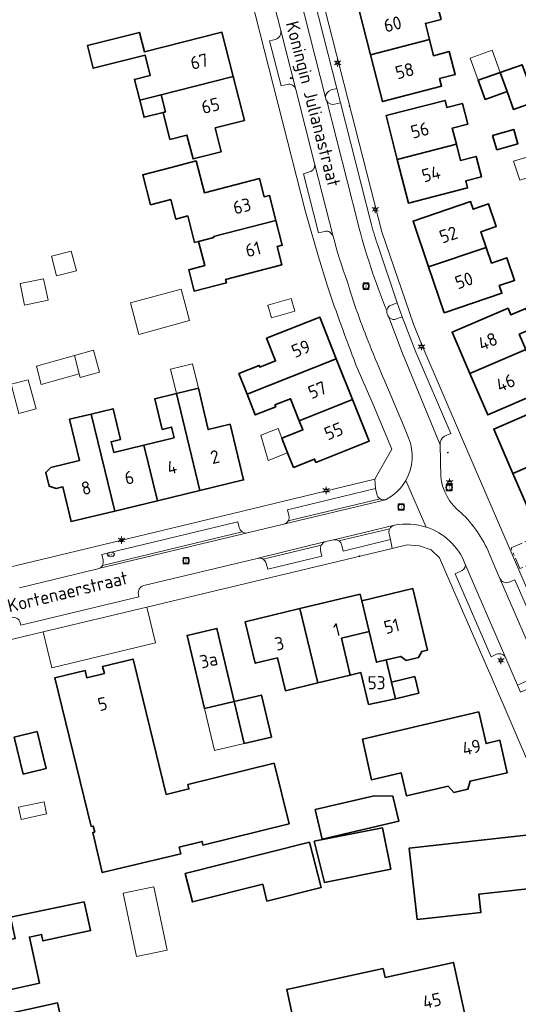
# Model space of a CAD drawing. Header units: metres. Extents: x 140853 to 145288, y 474558 to 480269.
# Tile 384 of 428: x 144259 to 144327, y 479060 to 479195. Entities that reach past the tile are written whole.
import ezdxf
from ezdxf.enums import TextEntityAlignment as Align

# ---------------------------------------------------------------- set-up
doc = ezdxf.new("R2010")
doc.units = ezdxf.units.M
doc.header["$MEASUREMENT"] = 0
doc.linetypes.add('AM-AS', pattern=[16, 10, -2, 2, -2])
for name, color, linetype, lineweight in [('B-WE-AM-AS_SPOOR_RAIL-G', 10, 'AM-AS', 18), ('B-WE-GR-BEPLANTING_CULTUUR_VASTE PLANTENVAK-G', 90, 'Continuous', 18), ('B-WE-KL-ET_LS_OV_LICHTMAST-S', 190, 'Continuous', 18), ('B-WE-KL-GAS_PUT-S', 30, 'Continuous', 18), ('B-WE-KL-WATER_BRANDLEIDING_PUT-S', 150, 'Continuous', 18), ('B-WE-OG-BEBOUWING-G', 7, 'Continuous', 35), ('B-WE-OG-BEBOUWING_BIJGEBOUW-G', 7, 'Continuous', 18), ('B-WE-OG-BEBOUWING_HUISNUMMER-T18', 10, 'Continuous', 18), ('B-WE-OG-BEBOUWING_STRAATNAAM-T18', 10, 'Continuous', 18), ('B-WE-OG-TERREIN_ERF-G', 7, 'Continuous', 18), ('B-WE-RI-GWA_RIOOLPUT-S', 30, 'Continuous', 18), ('B-WE-VH-GOOT-G', 170, 'Continuous', 18), ('B-WE-VH-VERHARDING_BETONSTRAATSTEEN-G', 252, 'Continuous', 18), ('B-WE-VH-VERHARDING_STRAATBAKSTEEN-G', 252, 'Continuous', 18), ('B-WE-VH-VERHARDING_TEGEL-G', 252, 'Continuous', 18), ('X-XX-XX-ALGEMEEN-S', 7, 'Continuous', 18)]:
    doc.layers.add(name, color=color, linetype=linetype, lineweight=lineweight)
doc.styles.add('NLCS-ISO', font='txt')

# ---------------------------------------------------------------- blocks, each defined once
blk = doc.blocks.new('SIE-WEG_AFVALBAK_TYPE_01')
for radius in [0.25, 0.156]:
    blk.add_circle((0, 0), radius)
blk = doc.blocks.new('B-SIE-WEG_LICHTMAST-SO')
at = {"ltscale": 0.1}
for p, q in [((-1.1, 0.63), (-2.19, 1.27)), ((0, 1.27), (0, 2.53)), ((1.1, 0.63), (2.19, 1.27)), ((-1.1, -0.63), (-2.19, -1.27)), ((0, -1.27), (0, -2.53)), ((1.1, -0.63), (2.19, -1.27))]:
    blk.add_line(p, q, dxfattribs=at)
at = {"flags": 128}
for points in [[(-1.16, 0.5), (1.16, 0.5)], [(-1.16, -0.5), (1.16, -0.5)]]:
    blk.add_lwpolyline(points, dxfattribs=at)
at = {"ltscale": 0.1}
blk.add_circle((0, 0), 1.27, dxfattribs=at)
at = {"style": 'NLCS-ISO'}
blk.add_attdef('TYPE', text='', height=1.8, dxfattribs=at).set_placement((0, 2.53), align=Align.BOTTOM_CENTER)
blk = doc.blocks.new('SRI-PUT_INSPECTIE-SO')
at = {"lineweight": -3, "flags": 128}
blk.add_lwpolyline([(-2, -2), (2, -2), (2, 2), (-2, 2)], close=True, dxfattribs=at)
at = {"lineweight": -3, "ltscale": 1.5}
blk.add_circle((0, 0), 2, dxfattribs=at)
at = {"ltscale": 0.1, "style": 'NLCS-ISO'}
blk.add_text('I', height=2.5, dxfattribs=at).set_placement((0, -0.01), align=Align.MIDDLE_CENTER)
blk = doc.blocks.new('SKL-GAS_PUT-SO')
at = {"color": 0, "linetype": 'ByBlock', "lineweight": 18}
blk.add_ellipse((0, 0), major_axis=(2.5, 0), ratio=0.601255, dxfattribs=at)
at = {"color": 0, "linetype": 'ByBlock', "lineweight": 18, "style": 'NLCS-ISO'}
blk.add_text('gas', height=1.8, dxfattribs=at).set_placement((0.12, 0.3), align=Align.MIDDLE_CENTER)
blk = doc.blocks.new('SIE-WEG_STRAATPOT_BRANDKRAAN-SO')
blk.add_ellipse((0, 0), major_axis=(-0.729, 0), ratio=0.685994)
at = {"style": 'NLCS-ISO'}
blk.add_text('BR', height=0.4, dxfattribs=at).set_placement((-0.3, -0.15))

msp = doc.modelspace()

# ---------------------------------------------------------------- linework, layer by layer
at = {"layer": 'B-WE-AM-AS_SPOOR_RAIL-G', "ltscale": 0.2, "flags": 128}
msp.add_lwpolyline([(144331.859, 479121.642), (144330.635, 479124.479), (144326.044, 479122.499), (144327.268, 479119.661), (144331.859, 479121.642)], close=True, dxfattribs=at)
at = {"layer": 'B-WE-GR-BEPLANTING_CULTUUR_VASTE PLANTENVAK-G', "ltscale": 0.2, "flags": 128}
for points in [[(144301.84, 479183.415), (144302.64, 479183.602), (144302.124, 479185.595), (144301.351, 479185.386), (144301.351, 479185.386, 0.3517153), (144300.601, 479184.362), (144300.601, 479184.362, 0.1267788), (144300.751, 479183.873), (144300.751, 479183.873, 0.3213304), (144301.84, 479183.415)], [(144310.439, 479156.156), (144309.379, 479155.752), (144309.379, 479155.752, 0.1859808), (144308.999, 479155.095), (144308.999, 479155.095, 0.2270334), (144309.26, 479154.21), (144309.26, 479154.21, 0.216616), (144310.072, 479153.858), (144310.072, 479153.858), (144311.119, 479154.236), (144310.439, 479156.156)]]:
    msp.add_lwpolyline(points, format="xyb", close=True, dxfattribs=at)
at = {"layer": 'B-WE-OG-BEBOUWING-G', "ltscale": 0.2, "flags": 128}
for points in [[(144306.746, 479190.221), (144314.856, 479192.311), (144314.287, 479194.519), (144316.437, 479195.073), (144315.625, 479198.222), (144313.475, 479197.668), (144313.201, 479198.733), (144305.091, 479196.644), (144306.746, 479190.221)], [(144280.16, 479185.284), (144287.908, 479187.254), (144286.369, 479193.311), (144275.718, 479190.604), (144275.035, 479193.289), (144267.912, 479191.479), (144268.7, 479188.377), (144275.823, 479190.188), (144276.538, 479187.377), (144274.367, 479186.825), (144275.086, 479183.995), (144278.01, 479184.738), (144280.16, 479185.284)], [(144314.856, 479192.311), (144306.746, 479190.221), (144308.401, 479183.799), (144316.511, 479185.888), (144316.236, 479186.954), (144318.386, 479187.508), (144317.577, 479190.647), (144315.427, 479190.093), (144314.856, 479192.311)], [(144325.532, 479185.155), (144326.383, 479182.722), (144329.449, 479183.795), (144327.559, 479188.857), (144324.553, 479187.806), (144325.532, 479185.155)], [(144289.448, 479181.196), (144287.908, 479187.254), (144280.16, 479185.284), (144278.01, 479184.738), (144278.608, 479182.383), (144278.282, 479182.3), (144279.223, 479178.598), (144281.568, 479179.194), (144282.401, 479175.918), (144286.278, 479176.903), (144285.445, 479180.179), (144289.448, 479181.196)], [(144321.548, 479186.755), (144322.48, 479184.088), (144325.532, 479185.155), (144324.553, 479187.806), (144321.548, 479186.755)], [(144278.01, 479184.738), (144275.086, 479183.995), (144275.684, 479181.64), (144278.282, 479182.3), (144278.608, 479182.383), (144278.01, 479184.738)], [(144318.541, 479177.941), (144317.975, 479180.149), (144320.125, 479180.701), (144319.4, 479183.529), (144317.25, 479182.977), (144317.001, 479183.946), (144308.893, 479181.867), (144310.434, 479175.862), (144318.541, 479177.941)], [(144324.076, 479177.152), (144326.982, 479177.994), (144326.412, 479179.959), (144323.506, 479179.117), (144324.076, 479177.152)], [(144318.541, 479177.941), (144310.434, 479175.862), (144311.974, 479169.856), (144320.081, 479171.935), (144319.833, 479172.904), (144321.983, 479173.455), (144321.26, 479176.274), (144319.11, 479175.723), (144318.541, 479177.941)], [(144293.759, 479167.478), (144292.876, 479170.904), (144292.179, 479170.724), (144291.535, 479173.223), (144283.953, 479171.27), (144282.828, 479175.637), (144279.381, 479174.749), (144275.507, 479173.752), (144276.572, 479169.617), (144279.342, 479170.33), (144280.03, 479167.657), (144281.676, 479168.081), (144282.609, 479164.459), (144283.152, 479164.599), (144285.253, 479165.14), (144285.218, 479165.278), (144293.759, 479167.478)], [(144314.741, 479161.079), (144322.646, 479163.77), (144321.911, 479165.928), (144324.012, 479166.644), (144322.962, 479169.73), (144320.86, 479169.014), (144320.506, 479170.056), (144312.601, 479167.365), (144314.741, 479161.079)], [(144285.253, 479165.14), (144283.152, 479164.599), (144284.012, 479161.262), (144281.823, 479160.698), (144282.578, 479157.764), (144286.985, 479158.899), (144286.86, 479159.383), (144294.588, 479161.373), (144293.942, 479163.881), (144294.639, 479164.061), (144293.759, 479167.478), (144285.218, 479165.278), (144285.253, 479165.14)], [(144314.741, 479161.079), (144316.881, 479154.793), (144324.785, 479157.484), (144324.431, 479158.526), (144326.532, 479159.241), (144325.482, 479162.327), (144323.38, 479161.612), (144322.646, 479163.77), (144314.741, 479161.079)], [(144320.405, 479146.44), (144328.081, 479149.741), (144327.176, 479151.844), (144329.215, 479152.721), (144328.071, 479155.382), (144326.032, 479154.505), (144325.636, 479155.423), (144317.961, 479152.122), (144320.405, 479146.44)], [(144289.819, 479143.607), (144302.064, 479148.469), (144299.79, 479154.197), (144292.489, 479151.298), (144293.729, 479148.175), (144291.591, 479147.327), (144291.5, 479147.556), (144288.693, 479146.442), (144289.819, 479143.607)], [(144328.081, 479149.741), (144320.405, 479146.44), (144322.849, 479140.757), (144330.525, 479144.058), (144330.129, 479144.977), (144332.169, 479145.854), (144331.025, 479148.514), (144328.985, 479147.637), (144328.081, 479149.741)], [(144289.819, 479143.607), (144290.944, 479140.772), (144293.751, 479141.886), (144293.649, 479142.145), (144295.787, 479142.993), (144296.984, 479139.975), (144304.285, 479142.873), (144302.064, 479148.469), (144289.819, 479143.607)], [(144280.14, 479143.708), (144283.353, 479130.394), (144289.338, 479131.838), (144287.494, 479139.479), (144284.498, 479138.756), (144283.129, 479144.429), (144280.14, 479143.708)], [(144275.66, 479136.623), (144277.504, 479128.982), (144283.353, 479130.394), (144280.14, 479143.708), (144277.15, 479142.987), (144278.166, 479138.779), (144279.454, 479139.09), (144279.808, 479137.624), (144275.66, 479136.623)], [(144304.285, 479142.873), (144296.984, 479139.975), (144297.491, 479138.699), (144294.61, 479137.555), (144295.382, 479135.548), (144296.2, 479133.549), (144299.081, 479134.693), (144299.259, 479134.247), (144306.559, 479137.145), (144304.285, 479142.873)], [(144271.655, 479127.571), (144277.504, 479128.982), (144275.66, 479136.623), (144271.512, 479135.622), (144271.158, 479137.089), (144272.446, 479137.4), (144271.43, 479141.608), (144268.441, 479140.888), (144271.655, 479127.571)], [(144334.005, 479136.047), (144333.098, 479138.149), (144335.136, 479139.029), (144333.85, 479142.011), (144331.812, 479141.131), (144331.376, 479142.141), (144323.686, 479138.825), (144326.315, 479132.73), (144334.005, 479136.047)], [(144266.822, 479134.49), (144262.883, 479133.54), (144262.179, 479132.876), (144262.636, 479130.98), (144263.594, 479130.677), (144264.518, 479130.899), (144265.67, 479126.126), (144271.655, 479127.571), (144268.441, 479140.888), (144265.452, 479140.167), (144266.822, 479134.49)], [(144326.315, 479132.73), (144328.943, 479126.635), (144336.634, 479129.952), (144336.198, 479130.962), (144338.236, 479131.841), (144336.95, 479134.823), (144334.912, 479133.944), (144334.005, 479136.047), (144326.315, 479132.73)], [(144308.898, 479107.118), (144310.9, 479107.599), (144311.656, 479107.061), (144313.368, 479107.472), (144313.797, 479108.295), (144314.575, 479108.482), (144312.549, 479116.912), (144305.553, 479115.231), (144306.566, 479111.016), (144307.579, 479106.801), (144308.898, 479107.118)], [(144306.566, 479111.016), (144305.553, 479115.231), (144305.331, 479116.152), (144297.07, 479114.167), (144299.524, 479103.957), (144303.977, 479105.028), (144302.758, 479110.101), (144306.566, 479111.016)], [(144299.524, 479103.957), (144297.07, 479114.167), (144289.574, 479112.365), (144290.941, 479106.677), (144293.984, 479107.408), (144295.071, 479102.887), (144299.524, 479103.957)], [(144288.053, 479101.402), (144285.67, 479111.454), (144281.583, 479110.484), (144283.967, 479100.433), (144288.053, 479101.402)], [(144303.977, 479105.028), (144305.436, 479105.378), (144306.487, 479101.003), (144310.178, 479101.796), (144309.63, 479104.075), (144308.898, 479107.118), (144307.579, 479106.801), (144306.566, 479111.016), (144302.758, 479110.101), (144303.977, 479105.028)], [(144268.433, 479084.247), (144268.715, 479084.314), (144268.916, 479083.478), (144268.634, 479083.41), (144269.951, 479077.916), (144280.728, 479080.5), (144280.503, 479081.417), (144283.635, 479082.192), (144283.76, 479081.687), (144295.593, 479084.614), (144293.533, 479092.943), (144281.7, 479090.016), (144281.847, 479089.414), (144278.731, 479088.643), (144274.17, 479107.242), (144269.991, 479106.23), (144270.229, 479105.259), (144267.848, 479104.683), (144267.609, 479105.654), (144263.431, 479104.642), (144268.433, 479084.247)], [(144310.178, 479101.796), (144313.387, 479102.567), (144312.838, 479104.846), (144309.63, 479104.075), (144310.178, 479101.796)], [(144289.418, 479095.646), (144293.153, 479096.532), (144291.788, 479102.288), (144288.053, 479101.402), (144289.418, 479095.646)], [(144321.618, 479099.979), (144305.645, 479096.24), (144306.889, 479090.676), (144310.968, 479091.631), (144311.716, 479088.437), (144317.431, 479089.775), (144318.217, 479088.922), (144320.125, 479089.369), (144320.449, 479090.48), (144325.526, 479091.631), (144324.512, 479096.099), (144322.631, 479095.635), (144321.618, 479099.979)], [(144259.099, 479091.446), (144262.228, 479092.206), (144260.993, 479097.288), (144257.864, 479096.528), (144259.099, 479091.446)], [(144300.134, 479082.501), (144310.64, 479084.96), (144309.833, 479088.407), (144307.256, 479088.451), (144299.184, 479086.561), (144300.134, 479082.501)], [(144299.034, 479082.214), (144300.443, 479076.577), (144309.547, 479078.37), (144308.426, 479084.063), (144299.034, 479082.214)], [(144331.296, 479076.021), (144333.573, 479076.276), (144332.754, 479083.591), (144331.842, 479083.489), (144312.076, 479081.275), (144313.176, 479071.456), (144321.891, 479072.432), (144321.611, 479074.936), (144331.296, 479076.021)], [(144291.96, 479076.319), (144292.538, 479074.018), (144300, 479075.891), (144298.383, 479082.089), (144281.342, 479077.811), (144282.323, 479073.901), (144291.96, 479076.319)], [(144267.48, 479073.926), (144257.363, 479071.787), (144257.983, 479068.852), (144248.337, 479066.813), (144248.619, 479065.515), (144247.036, 479065.17), (144248.189, 479059.872), (144254.32, 479061.214), (144254.384, 479060.941), (144255.558, 479061.196), (144255.498, 479061.47), (144261.328, 479062.748), (144259.947, 479069.059), (144261.607, 479069.422), (144261.802, 479068.533), (144268.347, 479069.966), (144268.024, 479071.441), (144267.48, 479073.926)], [(144308.51, 479064.744), (144295.256, 479061.88), (144297.69, 479050.62), (144310.954, 479053.486), (144310.69, 479054.708), (144320.062, 479056.786), (144318.151, 479065.581), (144308.774, 479063.522), (144308.51, 479064.744)], [(144249.128, 479047.583), (144261.313, 479050.254), (144261.296, 479050.331), (144262.992, 479050.703), (144261.929, 479055.538), (144264.654, 479056.137), (144263.8, 479060.023), (144259.863, 479059.158), (144251.676, 479057.358), (144252.186, 479054.919), (144247.735, 479053.934), (144249.128, 479047.583)]]:
    msp.add_lwpolyline(points, close=True, dxfattribs=at)
at = {"layer": 'B-WE-OG-BEBOUWING_BIJGEBOUW-G', "ltscale": 0.2, "flags": 128}
for points in [[(144324.553, 479187.806), (144323.438, 479190.839), (144320.45, 479189.742), (144321.548, 479186.755), (144324.553, 479187.806)], [(144327.253, 479173.021), (144329.112, 479173.58), (144328.344, 479176.185), (144326.404, 479175.613), (144327.253, 479173.021)], [(144263.676, 479159.851), (144266.385, 479160.559), (144265.677, 479163.268), (144262.968, 479162.56), (144263.676, 479159.851)], [(144259.273, 479155.846), (144262.512, 479156.524), (144261.894, 479159.473), (144258.655, 479158.794), (144259.273, 479155.846)], [(144280.761, 479158.051), (144273.798, 479156.162), (144274.973, 479151.83), (144281.936, 479153.719), (144280.761, 479158.051)], [(144296.372, 479155.013), (144295.882, 479156.756), (144292.678, 479155.855), (144293.168, 479154.113), (144296.372, 479155.013)], [(144266.773, 479146.428), (144266.922, 479145.896), (144269.572, 479146.64), (144268.73, 479149.642), (144266.117, 479148.909), (144266.773, 479146.428)], [(144266.773, 479146.428), (144266.117, 479148.909), (144260.903, 479147.445), (144261.536, 479144.958), (144266.773, 479146.428)], [(144283.129, 479144.429), (144282.318, 479147.789), (144279.329, 479147.068), (144280.14, 479143.708), (144283.129, 479144.429)], [(144259.795, 479145.58), (144257.42, 479145.004), (144258.508, 479140.98), (144260.867, 479141.618), (144259.795, 479145.58)], [(144294.61, 479137.555), (144294.083, 479138.921), (144291.718, 479138.008), (144292.697, 479134.512), (144295.382, 479135.548), (144294.61, 479137.555)], [(144288.053, 479101.402), (144283.967, 479100.433), (144285.328, 479094.695), (144289.418, 479095.646), (144288.053, 479101.402)], [(144258.79, 479085.219), (144262.309, 479085.98), (144261.947, 479087.651), (144258.428, 479086.891), (144258.79, 479085.219)], [(144274.649, 479066.375), (144278.851, 479067.26), (144277.014, 479075.983), (144272.811, 479075.098), (144274.649, 479066.375)]]:
    msp.add_lwpolyline(points, close=True, dxfattribs=at)
at = {"layer": 'B-WE-OG-TERREIN_ERF-G', "ltscale": 0.2, "flags": 128}
msp.add_lwpolyline([(144238.149, 479115.261), (144264.063, 479121.488), (144287.86, 479127.213), (144307.376, 479131.945), (144309.696, 479136.054), (144307.12, 479142.199), (144304.759, 479147.638), (144304.759, 479147.638, -0.0077184), (144300.846, 479158.429), (144300.846, 479158.429), (144299.642, 479162.454), (144297.859, 479168.641), (144285.874, 479215.638), (144277.108, 479250), (144268.021, 479285.786), (144267.708, 479287.017), (144267.379, 479287.932), (144266.986, 479288.691), (144266.986, 479288.691, 0.0806408), (144262.729, 479291.252), (144262.729, 479291.252, 0.0531323), (144260.127, 479292.218), (144260.127, 479292.218, 0.0637815), (144256.819, 479292.627)], format="xyb", dxfattribs=at)
for points in [[(144295.321, 479216.785), (144308.329, 479165.913), (144312.676, 479153.233), (144313.809, 479150.378), (144319.524, 479137.065), (144328.874, 479115.455), (144329.419, 479114.385), (144335.117, 479105.025), (144335.117, 479105.025), (144335.587, 479104.244), (144338.979, 479103.521), (144356.956, 479116.2), (144364.853, 479140.043), (144362.511, 479148.308), (144362.134, 479149.637), (144332.797, 479225.885)], [(144330.371, 479088.464), (144324.979, 479101.065), (144323.592, 479104.197), (144323.392, 479104.657), (144322.946, 479105.682), (144317.564, 479118.053), (144316.244, 479121.156), (144315.065, 479122.227), (144313.485, 479122.783), (144311.8, 479122.935), (144309.732, 479122.439), (144276.047, 479114.376), (144277.232, 479109.478), (144263.013, 479106.024), (144261.82, 479110.978), (144240.029, 479105.696)], [(144331.296, 479076.021), (144321.611, 479074.936), (144321.891, 479072.432), (144313.176, 479071.456), (144312.076, 479081.275), (144331.842, 479083.489)]]:
    msp.add_lwpolyline(points, dxfattribs=at)
for points in [[(144314.856, 479192.311), (144315.427, 479190.093), (144317.577, 479190.647), (144318.386, 479187.508), (144316.236, 479186.954), (144316.511, 479185.888), (144308.401, 479183.799), (144306.746, 479190.221), (144305.091, 479196.644), (144313.201, 479198.733), (144313.475, 479197.668), (144315.625, 479198.222), (144316.437, 479195.073), (144314.287, 479194.519), (144314.856, 479192.311)], [(144287.908, 479187.254), (144289.448, 479181.196), (144285.445, 479180.179), (144286.278, 479176.903), (144282.401, 479175.918), (144281.568, 479179.194), (144279.223, 479178.598), (144278.282, 479182.3), (144275.684, 479181.64), (144275.086, 479183.995), (144274.367, 479186.825), (144276.538, 479187.377), (144275.823, 479190.188), (144268.7, 479188.377), (144267.912, 479191.479), (144275.035, 479193.289), (144275.718, 479190.604), (144286.369, 479193.311), (144287.908, 479187.254)], [(144325.532, 479185.155), (144322.48, 479184.088), (144321.548, 479186.755), (144324.553, 479187.806), (144327.559, 479188.857), (144329.449, 479183.795), (144326.383, 479182.722), (144325.532, 479185.155)], [(144310.434, 479175.862), (144308.893, 479181.867), (144317.001, 479183.946), (144317.25, 479182.977), (144319.4, 479183.529), (144320.125, 479180.701), (144317.975, 479180.149), (144318.541, 479177.941), (144319.11, 479175.723), (144321.26, 479176.274), (144321.983, 479173.455), (144319.833, 479172.904), (144320.081, 479171.935), (144311.974, 479169.856), (144310.434, 479175.862)], [(144324.076, 479177.152), (144323.506, 479179.117), (144326.412, 479179.959), (144326.982, 479177.994), (144324.076, 479177.152)], [(144279.381, 479174.749), (144282.828, 479175.637), (144283.953, 479171.27), (144291.535, 479173.223), (144292.179, 479170.724), (144292.876, 479170.904), (144293.759, 479167.478), (144294.639, 479164.061), (144293.942, 479163.881), (144294.588, 479161.373), (144286.86, 479159.383), (144286.985, 479158.899), (144282.578, 479157.764), (144281.823, 479160.698), (144284.012, 479161.262), (144283.152, 479164.599), (144282.609, 479164.459), (144281.676, 479168.081), (144280.03, 479167.657), (144279.342, 479170.33), (144276.572, 479169.617), (144275.507, 479173.752), (144279.381, 479174.749)], [(144322.646, 479163.77), (144323.38, 479161.612), (144325.482, 479162.327), (144326.532, 479159.241), (144324.431, 479158.526), (144324.785, 479157.484), (144316.881, 479154.793), (144314.741, 479161.079), (144312.601, 479167.365), (144320.506, 479170.056), (144320.86, 479169.014), (144322.962, 479169.73), (144324.012, 479166.644), (144321.911, 479165.928), (144322.646, 479163.77)], [(144328.081, 479149.741), (144328.985, 479147.637), (144331.025, 479148.514), (144332.169, 479145.854), (144330.129, 479144.977), (144330.525, 479144.058), (144322.849, 479140.757), (144320.405, 479146.44), (144317.961, 479152.122), (144325.636, 479155.423), (144326.032, 479154.505), (144328.071, 479155.382), (144329.215, 479152.721), (144327.176, 479151.844), (144328.081, 479149.741)], [(144296.984, 479139.975), (144295.787, 479142.993), (144293.649, 479142.145), (144293.751, 479141.886), (144290.944, 479140.772), (144289.819, 479143.607), (144288.693, 479146.442), (144291.5, 479147.556), (144291.591, 479147.327), (144293.729, 479148.175), (144292.489, 479151.298), (144299.79, 479154.197), (144302.064, 479148.469), (144304.285, 479142.873), (144306.559, 479137.145), (144299.259, 479134.247), (144299.081, 479134.693), (144296.2, 479133.549), (144295.382, 479135.548), (144294.61, 479137.555), (144297.491, 479138.699), (144296.984, 479139.975)], [(144277.504, 479128.982), (144271.655, 479127.571), (144265.67, 479126.126), (144264.518, 479130.899), (144263.594, 479130.677), (144262.636, 479130.98), (144262.179, 479132.876), (144262.883, 479133.54), (144266.822, 479134.49), (144265.452, 479140.167), (144268.441, 479140.888), (144271.43, 479141.608), (144272.446, 479137.4), (144271.158, 479137.089), (144271.512, 479135.622), (144275.66, 479136.623), (144279.808, 479137.624), (144279.454, 479139.09), (144278.166, 479138.779), (144277.15, 479142.987), (144280.14, 479143.708), (144283.129, 479144.429), (144284.498, 479138.756), (144287.494, 479139.479), (144289.338, 479131.838), (144283.353, 479130.394), (144277.504, 479128.982)], [(144326.315, 479132.73), (144323.686, 479138.825), (144331.376, 479142.141), (144331.812, 479141.131), (144333.85, 479142.011), (144335.136, 479139.029), (144333.098, 479138.149), (144334.005, 479136.047), (144334.912, 479133.944), (144336.95, 479134.823), (144338.236, 479131.841), (144336.198, 479130.962), (144336.634, 479129.952), (144328.943, 479126.635), (144326.315, 479132.73)], [(144305.553, 479115.231), (144312.549, 479116.912), (144314.575, 479108.482), (144313.797, 479108.295), (144313.368, 479107.472), (144311.656, 479107.061), (144310.9, 479107.599), (144308.898, 479107.118), (144309.63, 479104.075), (144312.838, 479104.846), (144313.387, 479102.567), (144310.178, 479101.796), (144306.487, 479101.003), (144305.436, 479105.378), (144303.977, 479105.028), (144299.524, 479103.957), (144295.071, 479102.887), (144293.984, 479107.408), (144290.941, 479106.677), (144289.574, 479112.365), (144297.07, 479114.167), (144305.331, 479116.152), (144305.553, 479115.231)], [(144261.82, 479110.978), (144263.013, 479106.024), (144277.232, 479109.478), (144276.047, 479114.376), (144261.82, 479110.978)], [(144283.967, 479100.433), (144281.583, 479110.484), (144285.67, 479111.454), (144288.053, 479101.402), (144283.967, 479100.433)], [(144268.433, 479084.247), (144263.431, 479104.642), (144267.609, 479105.654), (144267.848, 479104.683), (144270.229, 479105.259), (144269.991, 479106.23), (144274.17, 479107.242), (144278.731, 479088.643), (144281.847, 479089.414), (144281.7, 479090.016), (144293.533, 479092.943), (144295.593, 479084.614), (144283.76, 479081.687), (144283.635, 479082.192), (144280.503, 479081.417), (144280.728, 479080.5), (144269.951, 479077.916), (144268.634, 479083.41), (144268.916, 479083.478), (144268.715, 479084.314), (144268.433, 479084.247)], [(144288.053, 479101.402), (144291.788, 479102.288), (144293.153, 479096.532), (144289.418, 479095.646), (144288.053, 479101.402)], [(144321.618, 479099.979), (144322.631, 479095.635), (144324.512, 479096.099), (144325.526, 479091.631), (144320.449, 479090.48), (144320.125, 479089.369), (144318.217, 479088.922), (144317.431, 479089.775), (144311.716, 479088.437), (144310.968, 479091.631), (144306.889, 479090.676), (144305.645, 479096.24), (144321.618, 479099.979)], [(144259.099, 479091.446), (144257.864, 479096.528), (144260.993, 479097.288), (144262.228, 479092.206), (144259.099, 479091.446)], [(144300.134, 479082.501), (144299.184, 479086.561), (144307.256, 479088.451), (144309.833, 479088.407), (144310.64, 479084.96), (144300.134, 479082.501)], [(144299.034, 479082.214), (144308.426, 479084.063), (144309.547, 479078.37), (144300.443, 479076.577), (144299.034, 479082.214)], [(144291.96, 479076.319), (144282.323, 479073.901), (144281.342, 479077.811), (144298.383, 479082.089), (144300, 479075.891), (144292.538, 479074.018), (144291.96, 479076.319)], [(144268.024, 479071.441), (144268.347, 479069.966), (144261.802, 479068.533), (144261.607, 479069.422), (144259.947, 479069.059), (144261.328, 479062.748), (144255.498, 479061.47), (144255.558, 479061.196), (144254.384, 479060.941), (144254.32, 479061.214), (144248.189, 479059.872), (144247.036, 479065.17), (144248.619, 479065.515), (144248.337, 479066.813), (144257.983, 479068.852), (144257.363, 479071.787), (144267.48, 479073.926), (144268.024, 479071.441)], [(144308.51, 479064.744), (144308.774, 479063.522), (144318.151, 479065.581), (144320.062, 479056.786), (144310.69, 479054.708), (144310.954, 479053.486), (144297.69, 479050.62), (144295.256, 479061.88), (144308.51, 479064.744)], [(144261.313, 479050.254), (144262.395, 479045.36), (144262.883, 479045.467), (144263.741, 479041.56), (144255.551, 479039.764), (144255.013, 479042.216), (144250.52, 479041.231), (144249.128, 479047.583), (144247.735, 479053.934), (144252.186, 479054.919), (144251.676, 479057.358), (144259.863, 479059.158), (144263.8, 479060.023), (144264.654, 479056.137), (144261.929, 479055.538), (144262.992, 479050.703), (144261.296, 479050.331), (144261.313, 479050.254)]]:
    msp.add_lwpolyline(points, close=True, dxfattribs=at)
at = {"layer": 'B-WE-VH-GOOT-G', "ltscale": 0.2, "flags": 128}
for points in [[(144294.838, 479125.753), (144308.835, 479129.121)], [(144301.711, 479123.612), (144310.041, 479125.611)], [(144269.409, 479119.664), (144289.857, 479124.552)], [(144291.349, 479121.101), (144300.65, 479123.368)]]:
    msp.add_lwpolyline(points, dxfattribs=at)
at = {"layer": 'B-WE-VH-VERHARDING_BETONSTRAATSTEEN-G', "ltscale": 0.2, "flags": 128}
for points in [[(144258.583, 479117.036), (144269.314, 479119.641), (144269.409, 479119.664), (144269.409, 479119.664, 0.1970291), (144269.966, 479120.111), (144269.966, 479120.111, 0.1976605), (144270.045, 479120.824), (144270.045, 479120.824), (144269.884, 479121.612), (144288.554, 479126.096), (144288.745, 479125.311), (144288.745, 479125.311, 0.1845227), (144289.145, 479124.725), (144289.145, 479124.725, 0.1641879), (144289.857, 479124.552), (144289.857, 479124.552), (144294.828, 479125.751), (144294.838, 479125.753), (144294.838, 479125.753, 0.2093384), (144295.476, 479126.243), (144295.476, 479126.243, 0.1904611), (144295.569, 479126.973), (144295.569, 479126.973), (144295.363, 479127.743), (144307.462, 479130.656), (144307.376, 479131.945), (144287.86, 479127.213), (144264.063, 479121.488), (144238.149, 479115.261)], [(144257.493, 479112.94, -0.4324041), (144258.682, 479112.212), (144258.682, 479112.212), (144258.76, 479111.891), (144274.974, 479115.79), (144274.91, 479116.11), (144274.91, 479116.11, -0.3985905), (144275.628, 479117.324), (144275.628, 479117.324), (144291.225, 479121.071), (144291.349, 479121.101), (144291.349, 479121.101, -0.101315), (144291.724, 479121.089), (144291.724, 479121.089, -0.0919245), (144292.031, 479120.953), (144292.031, 479120.953), (144300.003, 479122.866), (144300.003, 479122.866, -0.2063845), (144300.65, 479123.368), (144300.65, 479123.368), (144301.636, 479123.594), (144301.711, 479123.612), (144301.711, 479123.612, -0.1904942), (144302.409, 479123.485), (144302.409, 479123.485), (144309.403, 479125.113), (144309.403, 479125.113, -0.2110994), (144310.041, 479125.611), (144310.041, 479125.611), (144310.062, 479125.616), (144310.062, 479125.616, -0.1286924), (144314.406, 479125.357), (144314.406, 479125.357), (144311.589, 479131.755), (144311.589, 479131.755, -0.1451398), (144308.835, 479129.121), (144308.835, 479129.121, -0.2061327), (144308.064, 479129.254), (144308.064, 479129.254), (144295.476, 479126.243), (144295.476, 479126.243, -0.2093384), (144294.838, 479125.753), (144294.838, 479125.753), (144294.828, 479125.751), (144289.857, 479124.552), (144289.857, 479124.552, -0.1641879), (144289.145, 479124.725), (144289.145, 479124.725), (144269.966, 479120.111), (144269.966, 479120.111, -0.1970291), (144269.409, 479119.664), (144269.409, 479119.664), (144269.314, 479119.641), (144258.583, 479117.036)], [(144240.029, 479105.696), (144261.82, 479110.978), (144276.047, 479114.376), (144309.732, 479122.439), (144309.5, 479123.644), (144303.022, 479122.069), (144302.846, 479122.849), (144302.846, 479122.849, 0.2095708), (144302.409, 479123.485), (144302.409, 479123.485, 0.1904942), (144301.711, 479123.612), (144301.711, 479123.612), (144301.636, 479123.594), (144300.65, 479123.368), (144300.65, 479123.368, 0.2063845), (144300.003, 479122.866), (144300.003, 479122.866, 0.1870879), (144299.91, 479122.144), (144299.91, 479122.144), (144300.093, 479121.375), (144292.65, 479119.575), (144292.424, 479120.354), (144292.424, 479120.354, 0.1993728), (144292.031, 479120.953), (144292.031, 479120.953, 0.0919245), (144291.724, 479121.089), (144291.724, 479121.089, 0.101315), (144291.349, 479121.101), (144291.349, 479121.101), (144291.225, 479121.071), (144275.628, 479117.324), (144275.628, 479117.324, 0.3985905), (144274.91, 479116.11), (144274.91, 479116.11), (144274.974, 479115.79), (144258.76, 479111.891), (144258.682, 479112.212), (144258.682, 479112.212, 0.4324041), (144257.493, 479112.94)]]:
    msp.add_lwpolyline(points, format="xyb", dxfattribs=at)
for points in [[(144308.064, 479129.254, -0.2027988), (144307.632, 479129.893), (144307.632, 479129.893), (144307.462, 479130.656), (144295.363, 479127.743), (144295.569, 479126.973), (144295.569, 479126.973, -0.1904611), (144295.476, 479126.243), (144295.476, 479126.243), (144308.064, 479129.254)], [(144289.145, 479124.725, -0.1845227), (144288.745, 479125.311), (144288.745, 479125.311), (144288.554, 479126.096), (144269.884, 479121.612), (144270.045, 479120.824), (144270.045, 479120.824, -0.1976605), (144269.966, 479120.111), (144269.966, 479120.111), (144289.145, 479124.725)], [(144309.403, 479125.113), (144302.409, 479123.485), (144302.409, 479123.485, -0.2095708), (144302.846, 479122.849), (144302.846, 479122.849), (144303.022, 479122.069), (144309.5, 479123.644), (144309.312, 479124.42), (144309.312, 479124.42, -0.1804844), (144309.403, 479125.113)], [(144292.031, 479120.953, -0.1993728), (144292.424, 479120.354), (144292.424, 479120.354), (144292.65, 479119.575), (144300.093, 479121.375), (144299.91, 479122.144), (144299.91, 479122.144, -0.1870879), (144300.003, 479122.866), (144300.003, 479122.866), (144292.031, 479120.953)]]:
    msp.add_lwpolyline(points, format="xyb", close=True, dxfattribs=at)
at = {"layer": 'B-WE-VH-VERHARDING_STRAATBAKSTEEN-G', "ltscale": 0.2, "flags": 128}
for points in [[(144285.874, 479215.638), (144297.859, 479168.641), (144299.642, 479162.454), (144300.846, 479158.429), (144300.846, 479158.429, 0.0077184), (144304.759, 479147.638), (144304.759, 479147.638), (144307.12, 479142.199), (144309.696, 479136.054), (144307.376, 479131.945), (144307.462, 479130.656), (144307.632, 479129.893), (144307.632, 479129.893, 0.2027988), (144308.064, 479129.254), (144308.064, 479129.254, 0.2061327), (144308.835, 479129.121), (144308.835, 479129.121, 0.1451398), (144311.589, 479131.755), (144311.589, 479131.755, 0.2298177), (144311.991, 479137.612), (144311.991, 479137.612), (144311.316, 479139.221), (144308.718, 479145.378), (144308.718, 479145.378, -0.0049066), (144306.648, 479150.341), (144306.648, 479150.341, -0.0212608), (144303.545, 479159.137), (144303.545, 479159.137, -0.022043), (144301.632, 479165.259), (144301.632, 479165.259, 0.4066948), (144300.455, 479165.966), (144300.455, 479165.966), (144299.635, 479165.756), (144297.551, 479173.882), (144298.409, 479174.14), (144298.409, 479174.14, 0.3987668), (144299.078, 479175.31), (144299.078, 479175.31), (144296.507, 479185.449), (144296.507, 479185.449, 0.4174637), (144295.303, 479186.15), (144295.303, 479186.15), (144294.496, 479185.936), (144292.912, 479192.127), (144293.701, 479192.336), (144293.701, 479192.336, 0.4030311), (144294.432, 479193.535), (144294.432, 479193.535), (144293.112, 479198.776)], [(144293.112, 479198.776), (144294.432, 479193.535), (144296.507, 479185.449), (144299.078, 479175.31), (144301.632, 479165.259), (144301.632, 479165.259, 0.022043), (144303.545, 479159.137), (144303.545, 479159.137, 0.0212608), (144306.648, 479150.341), (144306.648, 479150.341, 0.0049066), (144308.718, 479145.378), (144308.718, 479145.378), (144311.316, 479139.221), (144311.991, 479137.612), (144311.991, 479137.612, -0.2298177), (144311.589, 479131.755), (144311.589, 479131.755), (144314.406, 479125.357), (144314.406, 479125.357, -0.2224023), (144319.723, 479120.373), (144319.723, 479120.373), (144325.35, 479107.362), (144326.93, 479103.675), (144330.214, 479105.1), (144324.531, 479118.322), (144323.066, 479121.72), (144323.066, 479121.72, 0.100724), (144319.167, 479127.371), (144319.167, 479127.371, -0.2120056), (144316.398, 479132.3), (144316.398, 479132.3), (144316.31, 479136.671), (144311.128, 479149.346), (144309.26, 479154.21), (144309.26, 479154.21, -0.2270334), (144308.999, 479155.095), (144308.999, 479155.095, -0.0342265), (144305.015, 479167.129), (144305.015, 479167.129), (144300.751, 479183.873), (144300.751, 479183.873, -0.1267788), (144300.601, 479184.362), (144300.601, 479184.362), (144293.363, 479212.886)], [(144327.336, 479102.712), (144326.93, 479103.675), (144325.35, 479107.362), (144325.35, 479107.362, 0.405604), (144324.063, 479107.892), (144324.063, 479107.892), (144323.302, 479107.562), (144318.376, 479118.93), (144319.325, 479119.396), (144319.325, 479119.396, 0.4034529), (144319.723, 479120.373), (144319.723, 479120.373, 0.2224023), (144314.406, 479125.357), (144314.406, 479125.357, 0.1286924), (144310.062, 479125.616), (144310.062, 479125.616), (144310.041, 479125.611), (144310.041, 479125.611, 0.2110994), (144309.403, 479125.113), (144309.403, 479125.113, 0.1804844), (144309.312, 479124.42), (144309.312, 479124.42), (144309.5, 479123.644), (144309.5, 479123.644), (144309.732, 479122.439), (144311.8, 479122.935), (144313.485, 479122.783), (144315.065, 479122.227), (144316.244, 479121.156), (144317.564, 479118.053), (144322.946, 479105.682), (144323.392, 479104.657), (144323.592, 479104.197), (144324.979, 479101.065), (144330.371, 479088.464)]]:
    msp.add_lwpolyline(points, format="xyb", dxfattribs=at)
for points in [[(144301.351, 479185.386), (144302.124, 479185.595), (144295.226, 479212.777), (144294.365, 479212.516), (144294.365, 479212.516, -0.2973922), (144293.363, 479212.886), (144293.363, 479212.886), (144300.601, 479184.362), (144300.601, 479184.362, -0.3517153), (144301.351, 479185.386)], [(144294.432, 479193.535, -0.4030311), (144293.701, 479192.336), (144293.701, 479192.336), (144292.912, 479192.127), (144294.496, 479185.936), (144295.303, 479186.15), (144295.303, 479186.15, -0.4174637), (144296.507, 479185.449), (144296.507, 479185.449), (144294.432, 479193.535)], [(144309.379, 479155.752), (144310.439, 479156.156), (144307.817, 479163.957), (144307.817, 479163.957, -0.0341106), (144306.904, 479166.858), (144306.904, 479166.858), (144302.64, 479183.602), (144301.84, 479183.415), (144301.84, 479183.415, -0.3213304), (144300.751, 479183.873), (144300.751, 479183.873), (144305.015, 479167.129), (144305.015, 479167.129, 0.0342265), (144308.999, 479155.095), (144308.999, 479155.095, -0.1859808), (144309.379, 479155.752)], [(144300.455, 479165.966, -0.4066948), (144301.632, 479165.259), (144301.632, 479165.259), (144299.078, 479175.31), (144299.078, 479175.31, -0.3987668), (144298.409, 479174.14), (144298.409, 479174.14), (144297.551, 479173.882), (144299.635, 479165.756), (144300.455, 479165.966)], [(144316.922, 479137.845), (144317.806, 479138.221), (144312.987, 479149.373), (144311.119, 479154.236), (144310.072, 479153.858), (144310.072, 479153.858, -0.216616), (144309.26, 479154.21), (144309.26, 479154.21), (144311.128, 479149.346), (144316.31, 479136.671), (144316.31, 479136.671, -0.291213), (144316.922, 479137.845)], [(144319.723, 479120.373, -0.4034529), (144319.325, 479119.396), (144319.325, 479119.396), (144318.376, 479118.93), (144323.302, 479107.562), (144324.063, 479107.892), (144324.063, 479107.892, -0.405604), (144325.35, 479107.362), (144325.35, 479107.362), (144319.723, 479120.373)], [(144330.597, 479104.181, -0.3734054), (144331.061, 479105.418), (144331.061, 479105.418), (144331.907, 479105.838), (144326.59, 479118.137), (144325.812, 479117.796), (144325.812, 479117.796, -0.4076747), (144324.531, 479118.322), (144324.531, 479118.322), (144330.214, 479105.1), (144330.597, 479104.181)]]:
    msp.add_lwpolyline(points, format="xyb", close=True, dxfattribs=at)
msp.add_lwpolyline([(144326.93, 479103.675), (144327.336, 479102.712), (144330.626, 479104.112), (144330.597, 479104.181), (144330.214, 479105.1), (144326.93, 479103.675)], close=True, dxfattribs=at)
at = {"layer": 'B-WE-VH-VERHARDING_TEGEL-G', "ltscale": 0.2, "flags": 128}
msp.add_lwpolyline([(144328.874, 479115.455), (144319.524, 479137.065), (144313.809, 479150.378), (144312.676, 479153.233), (144308.329, 479165.913), (144295.321, 479216.785)], dxfattribs=at)
msp.add_lwpolyline([(144295.226, 479212.777), (144302.124, 479185.595), (144302.64, 479183.602), (144306.904, 479166.858), (144306.904, 479166.858, 0.0341106), (144307.817, 479163.957), (144307.817, 479163.957), (144310.439, 479156.156), (144311.119, 479154.236), (144312.987, 479149.373), (144317.806, 479138.221), (144316.922, 479137.845), (144316.922, 479137.845, 0.291213), (144316.31, 479136.671), (144316.31, 479136.671), (144316.398, 479132.3), (144316.398, 479132.3, 0.2120056), (144319.167, 479127.371), (144319.167, 479127.371, -0.100724), (144323.066, 479121.72), (144323.066, 479121.72), (144324.531, 479118.322), (144324.531, 479118.322, 0.4076747), (144325.812, 479117.796), (144325.812, 479117.796), (144326.59, 479118.137), (144331.907, 479105.838)], format="xyb", dxfattribs=at)

# ---------------------------------------------------------------- block references
at = {"layer": 'B-WE-KL-ET_LS_OV_LICHTMAST-S', "xscale": 0.2, "yscale": 0.2, "zscale": 0.2}
for p in [(144302.238, 479189.113), (144307.422, 479168.985), (144313.758, 479150.143), (144317.607, 479131.514), (144300.671, 479130.406), (144272.583, 479123.575), (144324.664, 479107.046)]:
    msp.add_blockref('B-SIE-WEG_LICHTMAST-SO', p, dxfattribs=at)
at = {"layer": 'B-WE-KL-GAS_PUT-S', "xscale": 0.2, "yscale": 0.2, "zscale": 0.2}
msp.add_blockref('SKL-GAS_PUT-SO', (144271.135, 479121.602), dxfattribs=at)
at = {"layer": 'B-WE-KL-WATER_BRANDLEIDING_PUT-S', "xscale": 0.2, "yscale": 0.2, "zscale": 0.2}
msp.add_blockref('SIE-WEG_STRAATPOT_BRANDKRAAN-SO', (144295.901, 479187.023), dxfattribs=at)
at = {"layer": 'B-WE-RI-GWA_RIOOLPUT-S', "xscale": 0.2, "yscale": 0.2, "zscale": 0.2}
for p in [(144306.142, 479158.444), (144317.548, 479130.786), (144310.978, 479128.124), (144281.441, 479120.752)]:
    msp.add_blockref('SRI-PUT_INSPECTIE-SO', p, dxfattribs=at)
at = {"layer": 'X-XX-XX-ALGEMEEN-S', "xscale": 0.2, "yscale": 0.2, "zscale": 0.2}
for p in [(144303.875, 479183.153), (144317.376, 479135.591), (144305.241, 479121.364)]:
    msp.add_blockref('SIE-WEG_AFVALBAK_TYPE_01', p, dxfattribs=at)

# ---------------------------------------------------------------- texts
at = {"layer": 'B-WE-OG-BEBOUWING_HUISNUMMER-T18', "style": 'NLCS-ISO'}
for s, rotation, p in [('60', 14.5, (144309.792, 479194.43)), ('67', 14.2, (144283.262, 479189.297)), ('58', 14.5, (144311.447, 479188.008)), ('65', 14.2, (144284.801, 479183.239)), ('56', 14.4, (144313.538, 479179.858)), ('54', 14.4, (144315.079, 479173.853)), ('63', 14.5, (144289.122, 479169.442)), ('52', 18.8, (144317.457, 479165.512)), ('61', 14.4, (144290.648, 479163.518)), ('50', 18.8, (144319.597, 479159.226)), ('48', 23.3, (144322.858, 479150.861)), ('59', 21.7, (144297.209, 479149.857)), ('57', 21.7, (144299.457, 479144.195)), ('46', 23.3, (144325.302, 479145.179)), ('55', 21.7, (144301.704, 479138.533)), ('2', 13.6, (144285.407, 479135.004)), ('4', 13.6, (144279.49, 479133.576)), ('6', 13.6, (144273.641, 479132.165)), ('8', 13.6, (144267.724, 479130.737)), ('51', 13.5, (144309.673, 479111.763)), ('1', 13.5, (144302.135, 479111.27)), ('3', 13.5, (144294.257, 479109.377)), ('3a', 13.4, (144284.55, 479107.077)), ('5', 13.6, (144269.979, 479101.083)), ('49', 12.8, (144320.631, 479095.126)), ('45', 12.2, (144315.198, 479060.334))]:
    msp.add_text(s, height=1.8, rotation=rotation, dxfattribs=at).set_placement(p, align=Align.MIDDLE_CENTER)
msp.add_text('53', height=1.8, dxfattribs=at).set_placement((144307.593, 479103.99), align=Align.MIDDLE_CENTER)
at = {"layer": 'B-WE-OG-BEBOUWING_STRAATNAAM-T18', "style": 'NLCS-ISO'}
for s, rotation, p in [('Koningin Julianastraat', 284.5, (144298.894, 479183.477)), ('Kortenaerstraat', 13.7, (144265.184, 479116.49))]:
    msp.add_text(s, height=1.8, rotation=rotation, dxfattribs=at).set_placement(p, align=Align.MIDDLE_CENTER)

doc.saveas('drawing.dxf')
